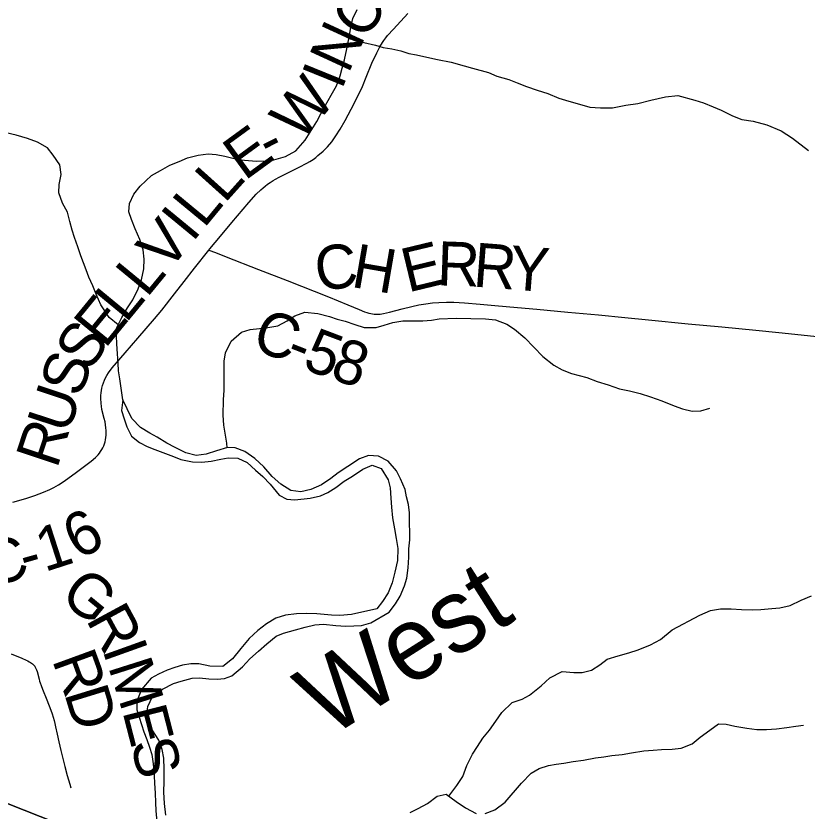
# Model space of a CAD drawing. Extents: x 1451455 to 1749751, y 218250 to 574981.
# Drawn here: x 1619244 to 1624632, y 319686 to 325101 of the extents above; entities that cross this region are included whole.
import ezdxf

# ---------------------------------------------------------------- set-up
doc = ezdxf.new("R2010")
doc.units = 0
for name, color, linetype in [('GM_X_County_Road', 7, 'Continuous'), ('GM_X_County_Road_Text', 7, 'Continuous'), ('GM_X_Minor_River', 7, 'Continuous'), ('GM_X_Minor_River_Text', 7, 'Continuous'), ('GM_X_Township', 7, 'Continuous'), ('GM_X_Township_Road', 7, 'Continuous'), ('GM_X_Township_Road_Text', 7, 'Continuous')]:
    doc.layers.add(name, color=color, linetype=linetype)

msp = doc.modelspace()

# ---------------------------------------------------------------- linework, layer by layer
at = {"layer": 'GM_X_County_Road'}
for points in [[(1620558.9, 323506.9), (1620566.1, 323516), (1620637.3, 323601.9), (1620714.9, 323695.2), (1620829.8, 323830.2), (1620880.8, 323886.2), (1620911.3, 323916.4), (1620927.2, 323930.7), (1620941.5, 323942.1), (1620957.2, 323954.3), (1620976.4, 323967.2), (1620995.8, 323979.2), (1621013.1, 323989.6), (1621037.6, 324003.2), (1621065.3, 324017.7), (1621115.3, 324042.5), (1621174.2, 324071.2), (1621226.2, 324098.6), (1621245.7, 324110.8), (1621267.6, 324124.3), (1621286.7, 324137.8), (1621301.5, 324149.4), (1621335.8, 324179.4), (1621365.5, 324209.5), (1621395.1, 324244.1), (1621424.1, 324283.4), (1621453.6, 324330.3), (1621487.5, 324389.9), (1621527.2, 324465.3), (1621569.9, 324550.1), (1621603.6, 324621), (1621630.6, 324684.1), (1621669.3, 324778.2), (1621701.6, 324850.3), (1621724.8, 324894), (1621749.8, 324933), (1621762.5, 324950.9), (1621776, 324967.1), (1621815.1, 325011.7), (1621912.6, 325118.1)], [(1619223, 321791.1), (1619311.3, 321815.7), (1619373.4, 321835.8), (1619402, 321846.3), (1619431.3, 321857.9), (1619476.4, 321876.9), (1619502.9, 321890.4), (1619534.7, 321909), (1619571.9, 321932.4), (1619656.9, 321993.2), (1619755.8, 322068.5), (1619785.6, 322093.6), (1619803.7, 322112), (1619813.8, 322124.7), (1619821.2, 322134.8), (1619830, 322148.9), (1619835.7, 322159.6), (1619842, 322172.9), (1619847.5, 322186.9), (1619851.4, 322200.8), (1619854, 322214), (1619856.6, 322229.6), (1619858.4, 322245.8), (1619859.2, 322261.7), (1619858.9, 322277.9), (1619857.2, 322296), (1619854.8, 322316.4), (1619851.1, 322336.8), (1619845.1, 322360.8), (1619830.4, 322421.6), (1619826.4, 322444.4), (1619824.4, 322460.9), (1619822.6, 322497.4), (1619823.5, 322515.6), (1619824.7, 322534), (1619827.1, 322551.3), (1619830.2, 322566.9), (1619834.2, 322584.6), (1619840.5, 322602), (1619847.5, 322619.9), (1619854.6, 322635.8), (1619864.3, 322653.6), (1619874.7, 322670.4), (1619900.2, 322705.1), (1619988.6, 322806.8), (1620074.4, 322906), (1620187.6, 323038), (1620237.9, 323098.4), (1620325.3, 323208.9), (1620389.7, 323291.7), (1620459.8, 323382.5), (1620558.9, 323506.9)], [(1620558.9, 323506.9), (1620603.1, 323489.5), (1620676.4, 323460.8), (1620896.2, 323374.3), (1621091.9, 323298.3), (1621373.1, 323188.3), (1621504.5, 323134.3), (1621582.2, 323101.8), (1621618.6, 323086.6), (1621633.2, 323081.3), (1621646.9, 323077), (1621660.6, 323073.8), (1621672.4, 323071.8), (1621684.7, 323070.2), (1621697.6, 323069.7), (1621710, 323069.6), (1621724.5, 323070.5), (1621736.4, 323071.8), (1621748.4, 323074), (1621787.5, 323084), (1621874.3, 323107.4), (1621941.7, 323123.2), (1621988.9, 323133), (1622036.6, 323140.9), (1622081.1, 323146.6), (1622123.9, 323150.5), (1622176.6, 323152.5), (1622226, 323152), (1622298.3, 323147.7), (1622406.3, 323138.8), (1622481.4, 323131.5), (1622608.7, 323120), (1622791.5, 323104), (1623003.8, 323084.6), (1623212.7, 323064.6), (1623392.1, 323046.7), (1623552, 323031.7), (1623823, 323004.9), (1624051.7, 322983.5), (1624283.5, 322960.4), (1624440.2, 322945.2), (1624720.7, 322916.9)]]:
    msp.add_lwpolyline(points, dxfattribs=at)
at = {"layer": 'GM_X_Minor_River'}
for points in [[(1619972.7, 322486.7), (1619952.8, 322629.1), (1619943.6, 322683.3), (1619940.4, 322737.4), (1619935.3, 322799.6), (1619932.2, 322867.7), (1619929, 322921.8), (1619929.8, 322973.8), (1619966.8, 323047.4), (1620003.8, 323113), (1620040.5, 323168.6), (1620077.6, 323242.2), (1620098.5, 323304), (1620115.5, 323377.8), (1620118.5, 323443.9), (1620111.4, 323508), (1620088.4, 323578.4), (1620057.5, 323650.9), (1620030.5, 323715.3), (1620013.2, 323767.6), (1620018, 323823.5), (1620046.9, 323887.2), (1620089.7, 323940.8), (1620168.7, 324013.8), (1620229.2, 324049), (1620291.7, 324084.3), (1620356, 324109.5), (1620412.3, 324134.8), (1620486.5, 324153.8), (1620554.6, 324161), (1620608.5, 324156.3), (1620666.3, 324145.5), (1620722.1, 324132.8), (1620773.9, 324120.1), (1620827.8, 324117.4), (1620881.7, 324112.7), (1620949.7, 324113.8), (1621001.8, 324121.1), (1621080.1, 324144.1), (1621150.6, 324183.3), (1621213.6, 324254.5), (1621260.6, 324328), (1621293.4, 324381.6), (1621320.1, 324433.3), (1621350.9, 324489), (1621391.9, 324560.5), (1621426.8, 324624.2), (1621451.8, 324691.9), (1621466.6, 324745.8), (1621481.4, 324801.6), (1621498.5, 324877.5), (1621513.6, 324955.4), (1621524.5, 325021.3), (1621539.4, 325083.2), (1621568.3, 325144.9)], [(1621512.1, 324947.8), (1621613, 324920.1), (1621692.7, 324901), (1621744.4, 324886.3), (1621804.3, 324877.5), (1621866, 324862.7), (1621919.7, 324844), (1621971.6, 324835.3), (1622023.4, 324824.6), (1622115.1, 324803.4), (1622208.8, 324786.2), (1622296.3, 324761), (1622354.1, 324744.3), (1622463.6, 324716.8), (1622519.2, 324690.1), (1622600.8, 324667), (1622658.5, 324646.2), (1622722.1, 324619.4), (1622793.7, 324596.4), (1622867.3, 324573.5), (1622940.8, 324540.5), (1623010.5, 324519.5), (1623098.1, 324496.4), (1623151.8, 324479.7), (1623225.7, 324474.7), (1623307.7, 324475.6), (1623397.9, 324492.5), (1623480, 324503.5), (1623568.3, 324528.3), (1623668.5, 324549.1), (1623752.6, 324558), (1623868.1, 324526.5), (1623927.8, 324509.7), (1623993.4, 324480.8), (1624047, 324460.1), (1624124.4, 324421), (1624188, 324396.2), (1624265.8, 324385.1), (1624359.4, 324359.9), (1624456.8, 324318.6), (1624534, 324269.6), (1624642.7, 324184)], [(1619941.8, 322997.7), (1619878.9, 323048.5), (1619822.1, 323133.4), (1619791.2, 323205.8), (1619768, 323262.2), (1619740.9, 323322.6), (1619723.7, 323372.9), (1619687.1, 323467.5), (1619665.9, 323527.8), (1619642.9, 323592.2), (1619627.6, 323642.4), (1619612.5, 323700.7), (1619595.4, 323765), (1619562.3, 323825.5), (1619537.3, 323895.8), (1619538.2, 323953.9), (1619553.1, 324021.8), (1619544.1, 324086), (1619499.1, 324152.6), (1619459.8, 324203.2), (1619390.4, 324242.1), (1619322.8, 324267), (1619245.2, 324290), (1619177.4, 324304.9)], [(1620683.4, 322160.5), (1620680.1, 322191.3), (1620670.8, 322245.5), (1620659.8, 322313.7), (1620656.8, 322381.8), (1620658.3, 322485.9), (1620663.3, 322551.9), (1620662.1, 322610), (1620663.2, 322682), (1620662.2, 322750.1), (1620671, 322806), (1620710.1, 322885.6), (1620780.9, 322946.8), (1620839.2, 322966), (1620947.3, 322976.6), (1621027.4, 322989.6), (1621091.9, 323024.8), (1621144.3, 323058.2), (1621212.7, 323083.3), (1621300.5, 323074.2), (1621380.2, 323055.1), (1621431.9, 323036.4), (1621485.6, 323021.7), (1621553.3, 322998.8), (1621616.9, 322980), (1621696.9, 322979), (1621753.1, 322996.2), (1621811.3, 323013.5), (1621879.5, 323024.6), (1621943.4, 323023.8), (1622015.4, 323024.9), (1622075.4, 323030.1), (1622127.5, 323037.4), (1622241.5, 323042), (1622441.4, 323039.4), (1622511.2, 323032.5), (1622588.7, 323001.4), (1622640.2, 322968.7), (1622709.3, 322909.8), (1622833.4, 322782), (1622908.5, 322723), (1622964.1, 322692.2), (1623027.6, 322665.4), (1623133.2, 322638), (1623202.7, 322611.1), (1623278.4, 322588.1), (1623353.9, 322561.1), (1623423.7, 322548.1), (1623495.4, 322529.2), (1623567.1, 322508.2), (1623642.6, 322479.2), (1623726.1, 322446.1), (1623783.7, 322425.4), (1623849.5, 322410.5), (1623909.5, 322411.7), (1623969.7, 322431)], [(1621786.8, 321041.8), (1621829.6, 321097.3), (1621862.3, 321148.9), (1621891.4, 321220.6), (1621906.1, 321272.5), (1621915.1, 321342.4), (1621920.2, 321416.4), (1621921, 321472.5), (1621927.8, 321532.5), (1621926.6, 321586.5), (1621925.5, 321644.6), (1621924.5, 321716.7), (1621917.4, 321774.8), (1621904.1, 321827.1), (1621894.9, 321877.2), (1621863.9, 321949.7), (1621836.7, 322004.1), (1621779.7, 322068.9), (1621714.2, 322103.8), (1621646.3, 322106.7), (1621584, 322085.5), (1621505.3, 322032.4), (1621438.7, 321989.3), (1621388.2, 321951.9), (1621325.6, 321908.6), (1621253.2, 321875.5), (1621185, 321860.4), (1621117.2, 321869.3), (1621047.8, 321912.2), (1620990.6, 321965), (1620933.6, 322029.8), (1620870.4, 322086.7), (1620803.2, 322135.6), (1620737.6, 322160.5), (1620685.6, 322161.2), (1620611.4, 322140.1), (1620541.1, 322117), (1620473, 322107.9), (1620401.3, 322126.8), (1620329.8, 322161.8), (1620272.3, 322192.6), (1620206.9, 322231.5), (1620155.3, 322260.1), (1620093.9, 322299), (1620032.8, 322359.8), (1620001.8, 322426.3), (1619972.7, 322486.7), (1619963.7, 322414.8), (1619980.9, 322358.5), (1620000, 322302.2), (1620031.1, 322239.7), (1620086.5, 322197), (1620138, 322168.3), (1620189.7, 322147.6), (1620245.4, 322128.8), (1620316.9, 322099.9), (1620368.6, 322081.2), (1620446.4, 322064.2), (1620510.3, 322063.3), (1620574.3, 322068.5), (1620640.5, 322081.7), (1620690.6, 322091), (1620754.6, 322090.2), (1620818.1, 322059.3), (1620875.3, 322008.6), (1620926.6, 321963.9), (1620975.9, 321913.2), (1621036.8, 321838.3), (1621090.3, 321809.6), (1621144.2, 321806.9), (1621248.3, 321817.5), (1621318.5, 321832.6), (1621368.8, 321856), (1621423.3, 321889.3), (1621479.9, 321932.7), (1621536.4, 321968), (1621607, 322015.1), (1621669.4, 322042.3), (1621731, 322019.5), (1621779.9, 321942.8), (1621793.1, 321888.6), (1621798.1, 321818.4), (1621801.2, 321756.3), (1621808.1, 321684.1), (1621823, 321607.9), (1621834, 321541.7), (1621845, 321473.5), (1621841.9, 321393.4), (1621824.7, 321313.5), (1621807.7, 321241.7), (1621778.7, 321172), (1621739.9, 321114.5), (1621703.2, 321062.9)], [(1623901.4, 321020.4), (1623973.8, 321053.5), (1624041.9, 321062.6), (1624115.9, 321063.6), (1624185.8, 321058.7), (1624259.7, 321055.8), (1624317.7, 321059), (1624391.8, 321066.1), (1624447.8, 321071.3), (1624518, 321086.5), (1624592.5, 321123.5), (1624662.9, 321152.6)], [(1621703.2, 321062.9), (1621530.8, 321026.1), (1621450.6, 321019), (1621394.6, 321021.6), (1621342.6, 321026.1), (1621292.6, 321028.7), (1621222.6, 321031.5), (1621154.5, 321030.2), (1621080.4, 321021), (1621014.1, 320999.7), (1620951.6, 320962.3), (1620893, 320916.9), (1620832.4, 320861.5), (1620775.5, 320794), (1620718.7, 320722.5), (1620654.1, 320671.1), (1620566, 320674.1), (1620490.1, 320688.9), (1620436.1, 320689.5), (1620377.9, 320680.1), (1620325.7, 320664.7), (1620275.5, 320645.2), (1620215.1, 320619.8), (1620164.8, 320592.3), (1620099.8, 320514.9), (1620066.9, 320435.2), (1620068.3, 320377.1), (1620114.6, 320226.3), (1620136, 320174), (1620153.5, 320121.8), (1620168.9, 320071.5), (1620180.2, 320007.3), (1620185.3, 319927.1), (1620188.7, 319877), (1620192, 319808.8), (1620195.3, 319744.7), (1620196.6, 319688.6), (1620203.8, 319612.4)], [(1620266.3, 319657.8), (1620257.2, 319738), (1620252.1, 319816.2), (1620254.9, 319890.3), (1620253.9, 319972.4), (1620250.7, 320046.6), (1620241.3, 320104.8), (1620218.1, 320169.1), (1620172.8, 320239.7), (1620133.8, 320326.3), (1620142.6, 320398.3), (1620173.4, 320466), (1620242, 320517.4), (1620316.5, 320554.6), (1620370.7, 320570.1), (1620445, 320591.3), (1620495.1, 320594.7), (1620559, 320586), (1620615.1, 320585.4), (1620665.1, 320588.9), (1620715.4, 320608.4), (1620788.2, 320669.6), (1620836.8, 320723.2), (1620897.4, 320776.6), (1620952.1, 320826.1), (1621016.7, 320877.5), (1621067, 320899), (1621147.3, 320920.1), (1621213.5, 320939.4), (1621279.8, 320954.7), (1621339.9, 320960.1), (1621423.8, 320951.1), (1621491.8, 320946.4), (1621545.9, 320947.8), (1621598, 320949.2), (1621662.2, 320968.6), (1621786.8, 321041.8)], [(1622192.3, 319788), (1622246.2, 319860.5), (1622287, 319922.2), (1622315.8, 319998), (1622352.7, 320073.7), (1622387.4, 320127.4), (1622424, 320183), (1622468.6, 320236.7), (1622513.4, 320298.3), (1622554.1, 320357.9), (1622624.9, 320425.2), (1622691.2, 320448.5), (1622741.6, 320476), (1622822.3, 320539.2), (1622881, 320594.7), (1622963.6, 320637.9), (1623043.6, 320631), (1623101.6, 320630.3), (1623163.8, 320645.7), (1623220.3, 320683.1), (1623270.8, 320720.6), (1623345.1, 320743.9), (1623417.4, 320763.1), (1623481.6, 320784.4), (1623566.1, 320819.6), (1623634.6, 320854.9), (1623713.4, 320920.1), (1623901.4, 321020.4)], [(1622440.2, 319670.1), (1622506.6, 319695.4), (1622575.2, 319746.7), (1622686.8, 319877.7), (1622753.6, 319945.1), (1622808, 319976.5), (1622872.3, 319995.9), (1622924.4, 320005.3), (1622976.5, 320012.8), (1623038.7, 320024.1), (1623108.9, 320033.3), (1623191.1, 320048.5), (1623247.2, 320055.9), (1623303.4, 320065.3), (1623373.5, 320072.5), (1623437.7, 320083.8), (1623519.9, 320097), (1623584.1, 320102.3), (1623640.1, 320105.7), (1623714.2, 320108.8), (1623774.3, 320114.2), (1623848.7, 320143.5), (1623905.3, 320188.9), (1623969.9, 320238.3), (1624028.4, 320279.7), (1624082.4, 320279.1), (1624140.3, 320264.4), (1624222.3, 320251.5), (1624290.2, 320242.8), (1624356.2, 320242), (1624424.4, 320247.3), (1624494.5, 320256.6), (1624554.7, 320263.9), (1624608.8, 320271.3)], [(1621929.9, 319677.7), (1621984.2, 319703.1), (1622046.7, 319738.5), (1622113.3, 319787.8), (1622173.5, 319801.2), (1622243, 319752.4), (1622306.6, 319709.6), (1622378.2, 319670.8)]]:
    msp.add_lwpolyline(points, dxfattribs=at)
at = {"layer": 'GM_X_Township'}
for points in [[(1631493.2, 327825.1), (1631259.9, 324445.5), (1630954.3, 320912.7), (1630769.3, 318616.5), (1630722.1, 318179), (1624271.4, 318701.5), (1621491.5, 318927), (1621266.7, 318945.2), (1620665.6, 319168.7), (1620625.9, 319183.5), (1619965.2, 319429.2), (1616168.5, 320931.6), (1615589.3, 321106.6), (1615010.3, 321279.4)], [(1615010.3, 321279.4), (1615589.3, 321106.6), (1616168.5, 320931.6), (1619965.2, 319429.2), (1620625.9, 319183.5), (1620527.7, 319060.3), (1615038.5, 312176.3), (1614660.1, 311984.9)]]:
    msp.add_lwpolyline(points, dxfattribs=at)
at = {"layer": 'GM_X_Township_Road'}
msp.add_lwpolyline([(1619211.5, 320756.5), (1619284.4, 320726.8), (1619314.5, 320713.8), (1619324.9, 320709), (1619335.1, 320703.8), (1619344.3, 320698.1), (1619351.6, 320693.4), (1619357.3, 320688.8), (1619361.8, 320684.5), (1619367.9, 320678.4), (1619372.6, 320672.3), (1619376.6, 320665.8), (1619380.5, 320658.1), (1619384.4, 320647.8), (1619388.1, 320636.5), (1619401.6, 320585.6), (1619405.7, 320572.1), (1619409.4, 320560.6), (1619416.3, 320542.2), (1619426.1, 320517.2), (1619454.9, 320444.6), (1619481.5, 320374), (1619490.7, 320348.8), (1619498.1, 320327.1), (1619504.7, 320304.5), (1619509.9, 320283.6), (1619514.7, 320260.8), (1619526, 320209.7), (1619536.6, 320159.2), (1619550.9, 320100.1), (1619578.4, 319989.1), (1619593.9, 319928.6), (1619611.2, 319868.9), (1619618.9, 319843.8)], dxfattribs=at)

# ---------------------------------------------------------------- texts
at = {"layer": 'GM_X_County_Road_Text'}
for s, rotation, p in [('C', 52.9588, (1621609.2, 324926.4)), ('N', 65.2493, (1621507.4, 324701.2)), ('I', 67.9271, (1621462.5, 324590.4)), ('W', 49.7177, (1621184.1, 324236.6)), ('E', 36.0976, (1620802.2, 323974.9)), ('-', 26.9316, (1620972.7, 324100.5)), ('L', 48.0636, (1620664.5, 323819.1)), ('L', 50.4781, (1620523.9, 323648.5)), ('I', 50.5587, (1620445.7, 323553.4)), ('V', 50.5625, (1620278, 323349.5)), ('C', 7.2751, (1621299.2, 323225.4)), ('H', 350.1897, (1621520, 323257.2)), ('E', 13.5583, (1621912.8, 323216.5)), ('R', 358.0911, (1622109.7, 323267)), ('R', 355.5932, (1622352.5, 323258.9)), ('Y', 355.5295, (1622598.1, 323240)), ('L', 50.5616, (1620135.4, 323176.2)), ('E', 50.6669, (1619850.7, 322829.5)), ('L', 50.5604, (1619992.9, 323002.9)), ('C', 338.2914, (1620837.2, 322841.9)), ('S', 55.3453, (1619739.5, 322668.1)), ('5', 339.3236, (1621186.3, 322703.5)), ('8', 342.0709, (1621374, 322633.1)), ('-', 338.5103, (1621067.3, 322750.3)), ('S', 70.9693, (1619683.3, 322496)), ('U', 71.6797, (1619600.6, 322246.4)), ('R', 71.6854, (1619523.2, 322012.4)), ('6', 28.3752, (1619670.7, 321393.4)), ('1', 17.8924, (1619439.8, 321313.1)), ('C', 15.6192, (1619071.5, 321209.3)), ('-', 15.8838, (1619310.3, 321276))]:
    msp.add_text(s, height=300, rotation=rotation, dxfattribs=at).set_placement(p)
at = {"layer": 'GM_X_Minor_River_Text'}
msp.add_text('West', height=500.02, rotation=32.4603, dxfattribs=at).set_placement((1621373.3, 320177.6))
at = {"layer": 'GM_X_Township_Road_Text'}
for s, rotation, p in [('G', 320.6268, (1619533.3, 321135.6)), ('R', 298.4173, (1619717.9, 320991.7)), ('I', 289.731, (1619830.3, 320785.9)), ('R', 290.0755, (1619488.4, 320716.6)), ('M', 287.6293, (1619870.9, 320672.7)), ('D', 287.1003, (1619571.7, 320489.1)), ('E', 284.4406, (1619968.3, 320366.7)), ('S', 283.6957, (1620024, 320150.3))]:
    msp.add_text(s, height=300, rotation=rotation, dxfattribs=at).set_placement(p)

doc.saveas('drawing.dxf')
